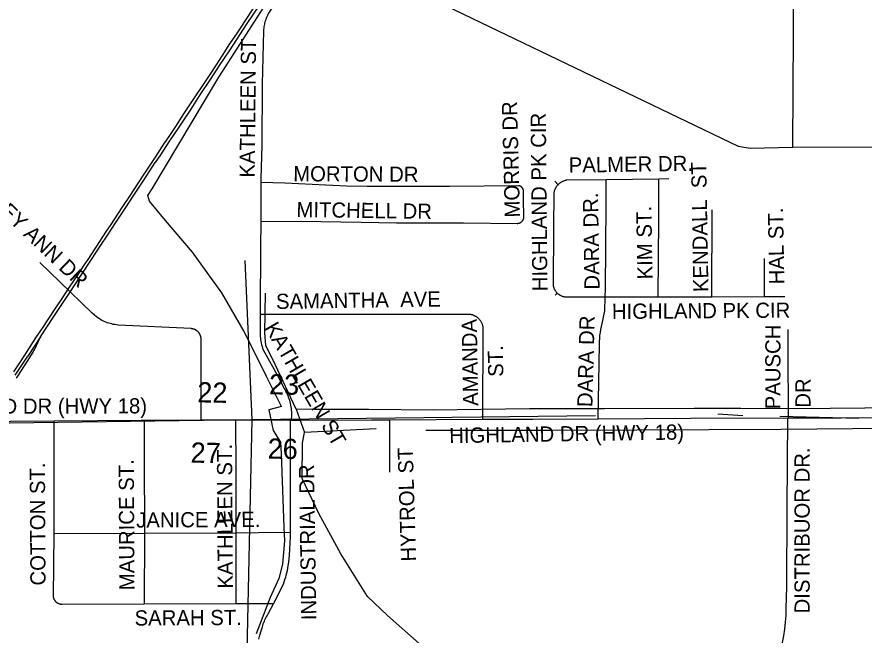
# Model space of a CAD drawing. Extents: x 1670563 to 1761545, y 515755 to 578944.
# Drawn here: x 1713800 to 1717981, y 543183 to 546232 of the extents above; entities that cross this region are included whole.
import ezdxf

# ---------------------------------------------------------------- set-up
doc = ezdxf.new("R2010")
doc.units = 0
for name, color, linetype in [('5_sectionlines', 7, 'Continuous'), ('62_text', 7, 'Continuous'), ('RR Tracks', 7, 'Continuous'), ('SHP_LINE', 7, 'Continuous'), ('STREETCL', 7, 'Continuous'), ('STRNAMES', 7, 'Continuous')]:
    doc.layers.add(name, color=color, linetype=linetype)

# ---------------------------------------------------------------- blocks, each defined once
blk = doc.blocks.new('RR TRACKS02')
at = {"layer": 'RR Tracks'}
for p, q in [((1714928, 546214.9), (1714965.9, 546272.1)), ((1714993.5, 546287.2), (1714934.4, 546199.3)), ((1714934.4, 546199.3), (1714847, 546065.9)), ((1714888.4, 546154.5), (1714928, 546214.9)), ((1714851.3, 546099.1), (1714888.4, 546154.5)), ((1714814.2, 546041.8), (1714851.3, 546099.1)), ((1714847, 546065.9), (1714798.7, 545992.3)), ((1714784.2, 545995.8), (1714814.2, 546041.8)), ((1714753.2, 545949.2), (1714784.2, 545995.8)), ((1714798.7, 545992.3), (1714756.7, 545928.8)), ((1714756.7, 545928.8), (1714699.9, 545842.4)), ((1714716.7, 545894.1), (1714753.2, 545949.2)), ((1714685.8, 545847.5), (1714716.7, 545894.1)), ((1714657.3, 545804.1), (1714685.8, 545847.5)), ((1714623.9, 545753.6), (1714657.3, 545804.1)), ((1714699.9, 545842.4), (1714657.4, 545777.2)), ((1714657.4, 545777.2), (1714601.8, 545693.8)), ((1714583.5, 545692.1), (1714623.9, 545753.6)), ((1714601.8, 545693.8), (1714550, 545616.2)), ((1714557.6, 545653.2), (1714583.5, 545692.1)), ((1714518.4, 545594.2), (1714557.6, 545653.2)), ((1714483.4, 545540.6), (1714518.4, 545594.2)), ((1714550, 545616.2), (1714508.1, 545552.1)), ((1714508.1, 545552.1), (1714482.7, 545513.7)), ((1714426.7, 545427.4), (1714482.7, 545513.7)), ((1714461.1, 545506.6), (1714483.4, 545540.6)), ((1714428.2, 545456.4), (1714461.1, 545506.6)), ((1714379.9, 545358.8), (1714426.7, 545427.4)), ((1714396.7, 545408.5), (1714428.2, 545456.4)), ((1714360.3, 545353.8), (1714396.7, 545408.5)), ((1714319.7, 545291.7), (1714360.3, 545353.8)), ((1714333.6, 545287), (1714379.9, 545358.8)), ((1714264.4, 545208.3), (1714319.7, 545291.7)), ((1714287.7, 545219), (1714333.6, 545287)), ((1714244.6, 545152.5), (1714287.7, 545219)), ((1714239.5, 545170.5), (1714264.4, 545208.3)), ((1714209, 545124.5), (1714239.5, 545170.5)), ((1714214.2, 545106), (1714244.6, 545152.5)), ((1714150.8, 545036.3), (1714209, 545124.5)), ((1714167.6, 545035.1), (1714214.2, 545106)), ((1714117, 544958.7), (1714167.6, 545035.1)), ((1714132.2, 545007.6), (1714150.8, 545036.3)), ((1714056.8, 544894), (1714105.7, 544966.7)), ((1714105.7, 544966.7), (1714132.2, 545007.6)), ((1714057.1, 544868.8), (1714117, 544958.7)), ((1714023.3, 544843.2), (1714056.8, 544894)), ((1713982.6, 544755.2), (1714057.1, 544868.8)), ((1713989.3, 544792.8), (1714023.3, 544843.2)), ((1713926.4, 544697), (1713989.3, 544792.8)), ((1713916.7, 544654.8), (1713982.6, 544755.2)), ((1713894, 544648.9), (1713926.4, 544697)), ((1713835.5, 544558.5), (1713894, 544648.9)), ((1713916.7, 544654.8), (1713852.9, 544558.2)), ((1713897.8, 544614.5), (1713916.7, 544654.8)), ((1713876.7, 544573.6), (1713887.7, 544593.4)), ((1713887.7, 544593.4), (1713897.8, 544614.5)), ((1713790.7, 544464.8), (1713852.9, 544558.2)), ((1713807.7, 544465.7), (1713864.2, 544551.6)), ((1713817.6, 544531.4), (1713835.5, 544558.5)), ((1713864.2, 544551.6), (1713876.7, 544573.6)), ((1713784.2, 544481.7), (1713817.6, 544531.4)), ((1713797.7, 544450.3), (1713807.7, 544465.7))]:
    blk.add_line(p, q, dxfattribs=at)

msp = doc.modelspace()

# ---------------------------------------------------------------- linework, layer by layer
at = {"layer": '5_sectionlines'}
for p, q in [((1717258.8, 544274), (1717382.5, 544265.7)), ((1717566, 544263.2), (1717955.1, 544252.2))]:
    msp.add_line(p, q, dxfattribs=at)
for points in [[(1714924.1, 545030.7), (1714958.5, 544246.7), (1714891.7, 541119.2)], [(1685823.9, 543970.2), (1688486.3, 544044.1), (1693687.1, 544103.2), (1698961.5, 544118.1), (1704285.9, 544155), (1709574.3, 544171.9), (1714958.5, 544246.7), (1716656.1, 544265.6)]]:
    msp.add_lwpolyline(points, dxfattribs=at)
at = {"layer": 'SHP_LINE'}
for points in [[(1717630, 545590), (1717652, 549516)], [(1715105, 544311), (1715032, 544459), (1714922, 544680), (1714812, 544871), (1714666, 545072), (1714533, 545228), (1714455, 545323), (1714446, 545351), (1714468, 545384), (1714797, 545935), (1715092, 546397), (1715238, 546620)], [(1715367, 546553), (1717359, 545595), (1717419, 545585), (1717630, 545590)], [(1717630, 545590), (1720217, 545592), (1721462, 545587), (1721530, 545562), (1721575, 545530)], [(1715178, 544297), (1715075, 544517), (1715029, 544611), (1715024, 544674), (1715027, 544870)], [(1721603, 544364), (1721484, 544358), (1721422, 544358), (1721243, 544351), (1721084, 544344), (1720825, 544340), (1720483, 544343), (1720264, 544339), (1720205, 544338), (1719482, 544323), (1718865, 544312), (1718496, 544308), (1717643, 544299), (1717373, 544300), (1717142, 544300), (1716700, 544299), (1716330, 544299), (1715854, 544292), (1715537, 544295), (1715269, 544296), (1715178, 544297), (1715220, 544183)], [(1715105, 544311), (1715043, 544294), (1715064, 544192), (1715101, 544135), (1715104, 544079), (1715117, 543716), (1715121, 543648), (1715110, 543532), (1715092, 543462), (1715050, 543369), (1714980, 543189)], [(1715818, 544193), (1716433, 544193), (1716859, 544195), (1717570, 544198), (1718279, 544205), (1718794, 544209), (1719030, 544214), (1719245, 544220), (1720165, 544229), (1720298, 544234), (1720940, 544243), (1721558, 544236)], [(1716152, 542947), (1716041, 543000), (1715878, 543055), (1715826, 543091), (1715785, 543141), (1715629, 543280), (1715530, 543374), (1715399, 543583), (1715290, 543783), (1715207, 543955), (1715210, 544132), (1715220, 544183)], [(1715573, 544200), (1715220, 544183)]]:
    msp.add_lwpolyline(points, dxfattribs=at)
at = {"layer": 'STREETCL'}
for points in [[(1717196, 549514.1), (1717186.2, 549499.8), (1716970.7, 549174.5), (1716754.3, 548852.2), (1716647, 548690.3), (1716336.1, 548216.1), (1716075.5, 547821.1), (1715834.3, 547455.1), (1715541.7, 547010.6), (1715308, 546650.3), (1715199.5, 546488.7), (1715048.7, 546261.3), (1715045.2, 546255.9), (1715041.9, 546250.3), (1715038.8, 546244.6), (1715035.9, 546238.9), (1715033.2, 546233), (1715030.6, 546227), (1715028.3, 546221), (1715026.2, 546214.9)], [(1715026.2, 546214.9), (1715024.2, 546208.7), (1715022.5, 546202.5), (1715021, 546196.2), (1715019.7, 546189.9), (1715018.6, 546183.5), (1715017.7, 546177.1), (1715017, 546170.6), (1715016.6, 546164.2), (1715011, 545900.5), (1715008.2, 545598.3), (1715004, 545435.1), (1715003.9, 545415.6)], [(1716708.5, 545429.4), (1716513.6, 545427.1), (1716511, 545426.5), (1716508.3, 545425.9), (1716505.6, 545425.3), (1716503, 545424.5), (1716500.4, 545423.6), (1716497.8, 545422.6), (1716495.3, 545421.6), (1716492.8, 545420.4), (1716490.4, 545419.2), (1716488, 545417.9), (1716485.6, 545416.5), (1716483.3, 545415), (1716481.1, 545413.5), (1716478.9, 545411.8), (1716476.7, 545410.1), (1716474.7, 545408.3), (1716472.6, 545406.5), (1716470.7, 545404.6)], [(1716703.7, 544851.2), (1716705.4, 544890.3), (1716708.5, 545306.7), (1716708.5, 545430.1)], [(1716968.4, 545432.6), (1716708.5, 545429.4)], [(1716965.4, 544851.4), (1716968.6, 545234.4), (1716968.4, 545432.6)], [(1717017, 545433.2), (1716968.4, 545432.6)], [(1715003.9, 545415.6), (1715003.1, 545223.6)], [(1716292.9, 545391), (1716292.2, 545391.7), (1716291.6, 545392.3), (1716290.9, 545392.9), (1716290.2, 545393.5), (1716289.5, 545394.1), (1716288.7, 545394.7), (1716288, 545395.2), (1716287.2, 545395.7), (1716286.4, 545396.2), (1716285.6, 545396.6), (1716284.8, 545397.1), (1716283.9, 545397.5), (1716283.1, 545397.8), (1716282.2, 545398.2), (1716281.4, 545398.5), (1716280.5, 545398.7), (1716279.6, 545399), (1716278.7, 545399.2), (1716277.8, 545399.4), (1716276.9, 545399.5), (1716275.9, 545399.7), (1715934.7, 545396.5), (1715527.9, 545395.7), (1715426.5, 545397.2), (1715325.3, 545402.1), (1715121.5, 545411.7), (1715003.9, 545415.6)], [(1716291.1, 545222.2), (1716291.9, 545222.9), (1716292.6, 545223.6), (1716293.4, 545224.4), (1716294.1, 545225.2), (1716294.8, 545226.1), (1716295.4, 545226.9), (1716296, 545227.8), (1716296.6, 545228.7), (1716297.2, 545229.6), (1716297.7, 545230.5), (1716298.2, 545231.5), (1716298.7, 545232.4), (1716299.1, 545233.4), (1716299.5, 545234.4), (1716299.9, 545235.4), (1716300.2, 545236.5), (1716300.5, 545237.5), (1716300.8, 545238.5), (1716301, 545239.6), (1716301.2, 545240.6), (1716301.4, 545241.7), (1716301.5, 545242.8), (1716300.7, 545335.4), (1716299.9, 545373.3), (1716299.9, 545374.2), (1716299.8, 545375.1), (1716299.7, 545376.1), (1716299.6, 545377), (1716299.4, 545377.9), (1716299.2, 545378.8), (1716299, 545379.7), (1716298.8, 545380.6), (1716298.5, 545381.5), (1716298.2, 545382.3), (1716297.8, 545383.2), (1716297.5, 545384.1), (1716297.1, 545384.9), (1716296.6, 545385.7), (1716296.2, 545386.5), (1716295.7, 545387.3), (1716295.2, 545388.1), (1716294.6, 545388.8), (1716294.1, 545389.6), (1716293.5, 545390.3), (1716292.9, 545391)], [(1716470.7, 545404.6), (1716468.8, 545402.6), (1716467, 545400.5), (1716465.3, 545398.4), (1716463.6, 545396.2), (1716462, 545394), (1716460.5, 545391.7), (1716459.1, 545389.4), (1716457.8, 545387), (1716456.5, 545384.5), (1716455.3, 545382.1), (1716454.2, 545379.5), (1716453.2, 545377), (1716452.3, 545374.4), (1716451.5, 545371.8), (1716450.8, 545369.2), (1716450.2, 545366.5), (1716449.6, 545363.8), (1716449.2, 545361.1), (1716447.7, 545195.5), (1716445.9, 544911), (1716446.3, 544908.7), (1716446.7, 544906.4), (1716447.3, 544904.1), (1716447.9, 544901.8), (1716448.5, 544899.6), (1716449.3, 544897.3), (1716450.1, 544895.1), (1716451, 544893), (1716452, 544890.9), (1716453, 544888.8), (1716454.1, 544886.7), (1716455.3, 544884.7), (1716456.5, 544882.7), (1716457.8, 544880.7), (1716459.2, 544878.8), (1716460.6, 544877), (1716462.1, 544875.2), (1716463.7, 544873.4), (1716465.3, 544871.7), (1716467, 544870.1)], [(1716455.4, 545421.4), (1716470.7, 545404.6)], [(1717229.3, 544851.9), (1717230.9, 545280.9)], [(1715003.1, 545223.6), (1715002.6, 545096.5), (1715001.2, 544786), (1715000.9, 544765.5)], [(1715003.1, 545223.6), (1715199.6, 545224.5), (1715498.8, 545219.6), (1715673.8, 545217.2), (1716003.7, 545216.4), (1716269.5, 545214), (1716270.6, 545214), (1716271.7, 545214), (1716272.7, 545214.1), (1716273.8, 545214.2), (1716274.9, 545214.4), (1716275.9, 545214.6), (1716277, 545214.8), (1716278, 545215.1), (1716279.1, 545215.4), (1716280.1, 545215.7), (1716281.1, 545216.1), (1716282.1, 545216.5), (1716283.1, 545216.9), (1716284, 545217.3), (1716285, 545217.8), (1716285.9, 545218.4), (1716286.8, 545218.9), (1716287.7, 545219.5), (1716288.6, 545220.1), (1716289.5, 545220.8), (1716290.3, 545221.5), (1716291.1, 545222.2)], [(1714709.9, 544242.5), (1714708.6, 544635), (1714708.9, 544636.7), (1714709, 544638.5), (1714709.1, 544640.3), (1714709.1, 544642.1), (1714709.1, 544643.9), (1714709, 544645.7), (1714708.8, 544647.5), (1714708.6, 544649.3), (1714708.3, 544651.1), (1714708, 544652.9), (1714707.6, 544654.6), (1714707.1, 544656.4), (1714706.6, 544658.1), (1714706, 544659.8), (1714705.4, 544661.5), (1714704.7, 544663.1), (1714704, 544664.8), (1714703.2, 544666.4), (1714702.3, 544668), (1714701.4, 544669.5), (1714700.4, 544671), (1714699.4, 544672.5), (1714698.3, 544674), (1714697.2, 544675.4), (1714696.1, 544676.8), (1714694.9, 544678.1), (1714693.6, 544679.4), (1714692.3, 544680.6), (1714691, 544681.8), (1714689.6, 544683), (1714688.2, 544684.1), (1714686.7, 544685.2), (1714685.2, 544686.2), (1714683.7, 544687.1), (1714682.1, 544688), (1714680.6, 544688.9), (1714678.9, 544689.7), (1714677.3, 544690.4), (1714675.6, 544691.1), (1714674, 544691.7), (1714672.2, 544692.3), (1714670.5, 544692.8), (1714668.8, 544693.3), (1714667, 544693.7), (1714665.3, 544694), (1714663.5, 544694.3), (1714661.7, 544694.5), (1714659.9, 544694.6), (1714298.8, 544712.5), (1714291, 544713.4), (1714283.3, 544714.5), (1714275.6, 544715.9), (1714267.9, 544717.6), (1714260.3, 544719.5), (1714252.8, 544721.6), (1714245.4, 544724), (1714238, 544726.7), (1714230.7, 544729.6), (1714223.6, 544732.8), (1714216.5, 544736.2), (1714203.5, 544745), (1714192.8, 544753.2), (1714180.9, 544763.2), (1714171.6, 544771.1), (1714011.9, 544925.7), (1713912.1, 545021.7)], [(1717488.8, 545041.2), (1717487.2, 544852.4)], [(1716456, 544859.4), (1716467, 544870.1)], [(1716467, 544870.1), (1716468.7, 544868.5), (1716470.5, 544867), (1716472.3, 544865.5), (1716474.2, 544864.1), (1716476.1, 544862.8), (1716478.1, 544861.5), (1716480.1, 544860.3), (1716482.1, 544859.2), (1716484.2, 544858.1), (1716486.3, 544857.1), (1716488.5, 544856.2), (1716490.6, 544855.3), (1716492.8, 544854.5), (1716495.1, 544853.8), (1716497.3, 544853.2), (1716499.6, 544852.6), (1716501.9, 544852.1), (1716504.2, 544851.7), (1716506.5, 544851.4), (1716508.8, 544851.2), (1716703.7, 544851.2)], [(1716669.5, 544249.9), (1716674.7, 544615.7), (1716675.2, 544630.8), (1716676.2, 544645.8), (1716677.6, 544660.8), (1716679.6, 544675.8), (1716682.1, 544690.6), (1716685.1, 544705.4), (1716688.5, 544720), (1716692.3, 544735.6), (1716695.6, 544751.3), (1716698.4, 544767.1), (1716700.8, 544782.9), (1716703.7, 544851.2)], [(1716703.7, 544851.2), (1716841.8, 544851.2), (1716965.4, 544851.4)], [(1716965.4, 544851.4), (1717229.3, 544851.9)], [(1717229.3, 544851.9), (1717487.2, 544852.4)], [(1717487.2, 544852.4), (1717590, 544852.6)], [(1715000.9, 544765.5), (1714999.8, 544684.1), (1714999.8, 544675.5), (1715000.1, 544666.8), (1715000.7, 544658.2), (1715001.5, 544649.6), (1715002.6, 544641), (1715004, 544632.5), (1715005.7, 544624), (1715007.7, 544615.5), (1715009.9, 544607.2), (1715012.4, 544598.9), (1715015.1, 544590.7), (1715091.9, 544452.6), (1715117.1, 544401.3), (1715121.4, 544394.3), (1715125.5, 544387.1), (1715129.3, 544379.8), (1715132.9, 544372.4), (1715136.2, 544364.8), (1715139.2, 544357.2), (1715142, 544349.4), (1715144.6, 544341.5), (1715146.8, 544333.6), (1715148.8, 544325.6), (1715150.5, 544317.5), (1715151.9, 544309.4), (1715153, 544301.2), (1715153.9, 544293), (1715154.5, 544284.8), (1715154.8, 544276.5), (1715154.8, 544268.3), (1715154.5, 544260), (1715154, 544251.8), (1715153.1, 544243.6)], [(1715000.9, 544765.5), (1715199.6, 544765.5), (1715732, 544766.6), (1716026.3, 544766.5), (1716028.9, 544766.4), (1716031.4, 544766.3), (1716033.9, 544766), (1716036.3, 544765.7), (1716038.8, 544765.3), (1716041.3, 544764.8), (1716043.7, 544764.3), (1716046.2, 544763.6), (1716048.6, 544762.9), (1716050.9, 544762.1), (1716053.3, 544761.2), (1716055.6, 544760.2), (1716057.9, 544759.2), (1716060.1, 544758), (1716062.3, 544756.8), (1716064.5, 544755.6), (1716066.6, 544754.2), (1716068.7, 544752.8), (1716070.7, 544751.3), (1716072.7, 544749.7), (1716074.6, 544748.1), (1716076.5, 544746.4), (1716078.3, 544744.7)], [(1716078.3, 544744.7), (1716080, 544742.9), (1716081.7, 544741), (1716083.3, 544739.1), (1716084.8, 544737.1), (1716086.3, 544735.1), (1716087.7, 544733), (1716089.1, 544730.9), (1716090.4, 544728.7), (1716091.6, 544726.5), (1716092.7, 544724.3), (1716093.7, 544722), (1716094.7, 544719.7), (1716095.6, 544717.3), (1716096.4, 544715), (1716097.1, 544712.6), (1716097.8, 544710.1), (1716098.3, 544707.7), (1716098.8, 544705.2), (1716099.2, 544702.7), (1716099.5, 544700.2), (1716099.7, 544697.7), (1716099.9, 544695.2), (1716099.9, 544692.7), (1716098.3, 544247.3)], [(1717608.2, 544254.2), (1717607.1, 544596.3), (1717607.1, 544691.1)], [(1717608.2, 544254.2), (1717869.9, 544255.3), (1718320.7, 544258.7), (1718562.8, 544261), (1718647.1, 544261.8), (1719178.2, 544270.6), (1719642.1, 544276.2), (1720069.5, 544281), (1720212.4, 544283)], [(1713983.6, 544237.9), (1713767.4, 544236), (1713281.6, 544230.3), (1713257.7, 544230.1)], [(1713982.9, 543684.8), (1713983.8, 543791.8), (1713983.6, 544237.9)], [(1714430, 544241.8), (1714412.9, 544241.8), (1713983.6, 544237.9)], [(1714709.9, 544242.5), (1714430, 544241.8)], [(1714431.6, 543686.4), (1714431.9, 543757.4), (1714430.2, 543989.9), (1714430, 544241.8)], [(1714431.6, 543686.4), (1714431.9, 543757.4), (1714430.2, 543989.9), (1714430, 544216.8)], [(1714880.1, 544242.9), (1714709.9, 544242.5)], [(1715149.5, 544243.6), (1714880.1, 544242.9)], [(1714882.1, 543688), (1714882.1, 543995.4), (1714880.1, 544242.9)], [(1715149.5, 543690.6), (1715149.5, 544243.6)], [(1715153.1, 544243.6), (1715149.5, 544243.6)], [(1715153.1, 544243.6), (1715200, 544243.7), (1715550.7, 544245.1), (1715639.1, 544245.5)], [(1715639.1, 544245.5), (1716098.3, 544247.3)], [(1715639.1, 544245.5), (1715639.1, 543987.3)], [(1716098.3, 544247.3), (1716345.6, 544248.2), (1716669.5, 544249.9)], [(1716669.5, 544249.9), (1717126.1, 544252.2), (1717608.2, 544254.2)], [(1717603, 544254.2), (1717600.4, 543809.4), (1717597.8, 543421.1), (1717595.5, 543313.5), (1717594.2, 543279.9), (1717591.7, 543246.3), (1717588.1, 543212.7), (1717583.5, 543179.4), (1717577.6, 543146.2), (1717569.3, 543111.7), (1717565.5, 543094.8), (1717562.2, 543077.7), (1717559.5, 543060.6), (1717557.3, 543043.4), (1717555.6, 543026.1), (1717554.5, 543008.8), (1717553.9, 542991.4), (1717553.9, 542974), (1717551.5, 542855.3), (1717545.5, 542499.5), (1717541.7, 542326)], [(1713994.8, 543344.6), (1713993.7, 543345.6), (1713992.6, 543346.7), (1713991.6, 543347.8), (1713990.6, 543348.9), (1713989.6, 543350), (1713988.7, 543351.2), (1713987.8, 543352.4), (1713987, 543353.7), (1713986.2, 543355), (1713985.4, 543356.3), (1713984.7, 543357.6), (1713984.1, 543359), (1713983.5, 543360.3), (1713982.9, 543361.7), (1713982.4, 543363.1), (1713981.9, 543364.6), (1713981.5, 543366), (1713981.1, 543367.5), (1713980.8, 543368.9), (1713980.6, 543370.4), (1713980.3, 543371.9), (1713982.9, 543684.8)], [(1713982.9, 543684.8), (1714431.6, 543686.4)], [(1714430.1, 543335.2), (1714431.6, 543686.4)], [(1714431.6, 543686.4), (1714882.1, 543688)], [(1714882.1, 543688), (1714992.2, 543688.3), (1715149.5, 543690.6)], [(1714882.1, 543336.8), (1714882.1, 543688)], [(1715066.6, 543337.4), (1715115, 543434.7), (1715119.1, 543445.7), (1715122.9, 543456.7), (1715126.3, 543467.9), (1715129.4, 543479.1), (1715132.2, 543490.5), (1715134.6, 543501.9), (1715136.6, 543513.4), (1715141.1, 543544.2), (1715144.7, 543575.1), (1715147.2, 543606.1), (1715148.8, 543637.2), (1715149.4, 543668.3), (1715149.5, 543690.6)], [(1714430.1, 543335.2), (1714023.7, 543333.7), (1714022.2, 543333.8), (1714020.7, 543333.8), (1714019.2, 543334), (1714017.7, 543334.1), (1714016.3, 543334.4), (1714014.8, 543334.6), (1714013.3, 543335), (1714011.8, 543335.4), (1714010.4, 543335.8), (1714009, 543336.3), (1714007.6, 543336.8), (1714006.2, 543337.4), (1714004.8, 543338), (1714003.5, 543338.7), (1714002.1, 543339.4), (1714000.8, 543340.1), (1713999.6, 543341), (1713998.3, 543341.8), (1713997.1, 543342.7), (1713995.9, 543343.6), (1713994.8, 543344.6)], [(1714882.1, 543336.8), (1714430.1, 543335.2)], [(1715066.6, 543337.4), (1714882.1, 543336.8)], [(1714993.6, 543162.5), (1714998.9, 543183.2), (1715004.9, 543203.6), (1715011.6, 543223.9), (1715013.7, 543230.9), (1715015.9, 543238), (1715018.5, 543244.9), (1715021.2, 543251.8), (1715024.1, 543258.5), (1715027.3, 543265.2), (1715030.7, 543271.8), (1715034.3, 543278.2), (1715038.1, 543284.5), (1715042.1, 543290.7), (1715066.6, 543337.4)]]:
    msp.add_lwpolyline(points, dxfattribs=at)

# ---------------------------------------------------------------- block references
msp.add_blockref('RR TRACKS02', (0, 0), dxfattribs=at)

# ---------------------------------------------------------------- texts
at = {"layer": '62_text'}
for s, rotation, p in [('23', 358.9302, (1715043.4, 544370.7)), ('22', 358.931, (1714689.4, 544331)), ('27', 358.9311, (1714656.3, 544033.6)), ('26', 358.9311, (1715036.5, 544053.5))]:
    msp.add_text(s, height=100, rotation=rotation, dxfattribs=at).set_placement(p)
at = {"layer": 'STRNAMES'}
for s, rotation, p in [('KATHLEEN ST', 89.3986, (1714973.3, 545439.6)), ('MORRIS DR', 91.4778, (1716283.1, 545243.7)), ('HIGHLAND PK CIR', 90.5597, (1716418.8, 544879.4)), ('SHIRLEY ANN DR', 316.4058, (1713497, 545471.2)), ('PALMER DR.', 0.8815, (1716524, 545463.9)), ('KENDALL  ST', 91, (1717213.3, 544875.6)), ('MORTON DR', 359.7137, (1715163.2, 545421.8)), ('DARA DR.', 91, (1716676.1, 544887.8)), ('MITCHELL DR', 359.2063, (1715179.1, 545245.1)), ('KIM ST.', 91, (1716937.6, 544938.1)), ('HAL ST.', 91, (1717587.9, 544913.7)), ('SAMANTHA  AVE', 0.8815, (1715079, 544791.4)), ('HIGHLAND PK CIR', 0.4235, (1716736.6, 544742.3)), ('KATHLEEN ST', 300.1432, (1715019.3, 544699.4)), ('AMANDA     ', 91, (1716077.1, 544314)), ('DARA DR', 88.4761, (1716640.1, 544306.8)), ('PAUSCH ', 89.923, (1717568.1, 544296.5)), ('ST.', 91, (1716200.9, 544457.4)), ('DR', 89.923, (1717716.8, 544304.4)), ('HIGHLAND DR (HWY 18)', 0.1751, (1713283.1, 544273)), ('HIGHLAND DR (HWY 18)', 0.8815, (1715934, 544129.9)), ('KATHLEEN ST.', 90.318, (1714865.8, 543412.4)), ('HYTROL ST', 91.7403, (1715770.6, 543546.8)), ('DISTRIBUOR DR.', 90, (1717712.7, 543289.6)), ('COTTON ST.', 90.318, (1713941.3, 543427.4)), ('MAURICE ST.', 90.318, (1714380.3, 543404.4)), ('INDUSTRIAL DR', 90.8865, (1715278.3, 543256.8)), ('JANICE AVE.', 0.318, (1714388.6, 543713)), ('SARAH ST.', 0.318, (1714380.8, 543229.7))]:
    msp.add_text(s, height=75, rotation=rotation, dxfattribs=at).set_placement(p)

doc.saveas('drawing.dxf')
